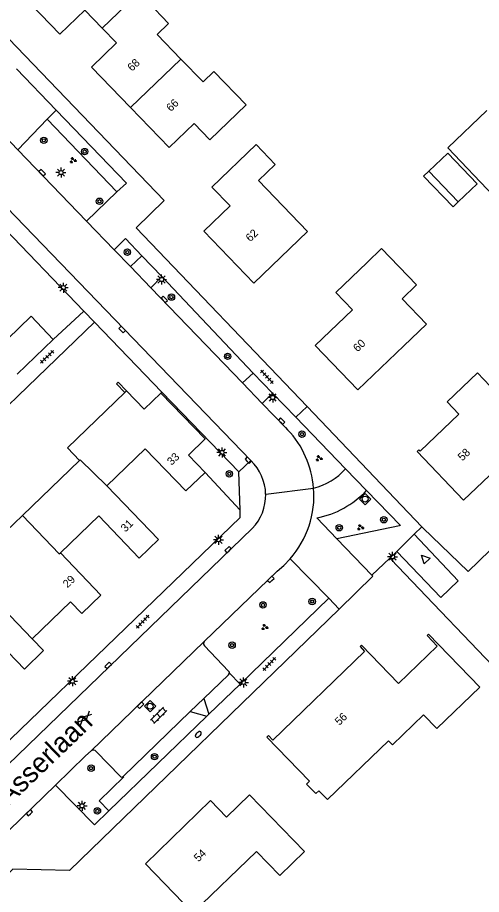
# Model space of a CAD drawing. Extents: x 137999 to 141000, y 397500 to 400501.
# Drawn here: x 138633.1 to 138691.2, y 399296.5 to 399406.1 of the extents above; entities that cross this region are included whole.
import ezdxf

# ---------------------------------------------------------------- set-up
doc = ezdxf.new("R2010")
doc.units = 0
for name, color, linetype in [('gg-afsc-erfafscheiding', 7, 'Continuous'), ('gg-afsc-muur', 7, 'Continuous'), ('gg-anno-huisnummerreeks BGT', 7, 'Continuous'), ('gg-anno-openbare ruimte label', 7, 'Continuous'), ('gg-bbg-bijgebouw', 7, 'Continuous'), ('gg-bbg-gedigitaliseerde bebouwing', 7, 'Continuous'), ('gg-bbg-gedigitaliseerde bijgebouw', 7, 'Continuous'), ('gg-bbg-hoofdgebouw', 7, 'Continuous'), ('gg-bbg-luifel en loopbrug', 7, 'Continuous'), ('gg-bbg-tussenscheiding', 7, 'Continuous'), ('gg-knt-verharding', 7, 'Continuous'), ('gg-knt-verharding nz', 7, 'Continuous'), ('gt-grn-groengrens', 7, 'Continuous'), ('gt-grn-weggrens', 7, 'Continuous'), ('gt-symb-boom', 7, 'Continuous'), ('gt-symb-brandkraan', 7, 'Continuous'), ('gt-symb-gesloten verharding', 7, 'Continuous'), ('gt-symb-groenvak', 7, 'Continuous'), ('gt-symb-klinker verharding', 7, 'Continuous'), ('gt-symb-kolk', 7, 'Continuous'), ('gt-symb-lichtmast', 7, 'Continuous'), ('gt-symb-rioolschacht', 7, 'Continuous'), ('gt-symb-tegel verharding', 7, 'Continuous'), ('gt-symb-waterafsluiter', 7, 'Continuous')]:
    doc.layers.add(name, color=color, linetype=linetype)

# ---------------------------------------------------------------- blocks, each defined once
blk = doc.blocks.new('gt0-WAFSL')
at = {"layer": 'gt-symb-waterafsluiter'}
for p, q in [((-0.5, -0.33), (0, 0.67)), ((0, 0.67), (0.5, -0.33)), ((0.5, -0.33), (-0.5, -0.33))]:
    blk.add_line(p, q, dxfattribs=at)
blk = doc.blocks.new('gt0-LMAST')
at = {"layer": 'gt-symb-lichtmast'}
for p, q in [((-0.18, 0.17), (-0.45, 0.44)), ((0, 0.25), (0, 0.62)), ((0.17, 0.17), (0.44, 0.44)), ((-0.25, 0), (-0.63, 0)), ((-0.18, -0.18), (-0.45, -0.45)), ((0, -0.25), (0, -0.63)), ((0.44, -0.45), (0.17, -0.18)), ((0.25, 0), (0.62, 0))]:
    blk.add_line(p, q, dxfattribs=at)
blk.add_circle((0, 0), 0.25, dxfattribs=at)
blk = doc.blocks.new('gt0-KOLK')
at = {"layer": 'gt-symb-kolk'}
blk.add_lwpolyline([(0, 0), (0.37, 0), (0.37, 0.4), (-0.38, 0.4), (-0.38, 0), (0, 0)], dxfattribs=at)
blk = doc.blocks.new('gt0-BOOM')
at = {"layer": 'gt-symb-boom'}
for radius in [0.4, 0.2]:
    blk.add_circle((0, 0), radius, dxfattribs=at)
blk = doc.blocks.new('gt0-GRVAK')
at = {"layer": 'gt-symb-groenvak'}
for p, q in [((-0.11, 0.19), (-0.23, 0.24)), ((-0.18, 0.15), (0.09, 0.15)), ((-0.09, 0.21), (-0.16, 0.32)), ((-0.05, 0.21), (-0.05, 0.39)), ((0, 0.21), (0.06, 0.32)), ((0.02, 0.19), (0.13, 0.24)), ((0.26, -0.05), (0.2, 0.06)), ((0.31, -0.05), (0.31, 0.13)), ((0.35, -0.05), (0.41, 0.06)), ((-0.24, -0.23), (-0.36, -0.18)), ((-0.32, -0.26), (-0.05, -0.26)), ((-0.23, -0.21), (-0.29, -0.09)), ((-0.18, -0.2), (-0.18, -0.02)), ((-0.14, -0.21), (-0.07, -0.09)), ((-0.12, -0.23), (0, -0.18)), ((0.24, -0.07), (0.12, -0.02)), ((0.17, -0.11), (0.44, -0.11)), ((0.37, -0.07), (0.49, -0.02))]:
    blk.add_line(p, q, dxfattribs=at)
blk = doc.blocks.new('gt0-RS')
at = {"layer": 'gt-symb-rioolschacht'}
blk.add_lwpolyline([(-0.5, -0.5), (0.5, -0.5), (0.5, 0.5), (-0.5, 0.5)], close=True, dxfattribs=at)
blk.add_circle((0, 0), 0.375, dxfattribs=at)
blk = doc.blocks.new('gt0-TEG1')
at = {"layer": 'gt-symb-tegel verharding'}
for p, q in [((-1.13, 0), (1.12, 0)), ((-0.9, -0.25), (-0.9, 0.25)), ((-0.45, -0.25), (-0.45, 0.25)), ((0, -0.25), (0, 0.25)), ((0.45, -0.25), (0.45, 0.25)), ((0.9, -0.25), (0.9, 0.25))]:
    blk.add_line(p, q, dxfattribs=at)
blk = doc.blocks.new('gt0-KL1')
at = {"layer": 'gt-symb-klinker verharding'}
for p, q in [((-1.15, 0.3), (1.15, 0.3)), ((-1, -0.3), (-1, 0.3)), ((-0.5, 0.3), (-0.5, 0.45)), ((0, -0.3), (0, 0.3)), ((0.5, 0.3), (0.5, 0.45)), ((1, -0.3), (1, 0.3)), ((-1.15, -0.3), (1.15, -0.3)), ((-0.5, -0.45), (-0.5, -0.3)), ((0.5, -0.45), (0.5, -0.3))]:
    blk.add_line(p, q, dxfattribs=at)
blk = doc.blocks.new('gt0-BR')
at = {"layer": 'gt-symb-brandkraan'}
for centre, radius, start, end in [((-0.24, 0), 0.206, 107.5669, 252.4331), ((0.6, -2.66), 3, 106.892, 107.5669), ((0, -0.69), 0.938, 73.108, 106.892), ((-0.6, -2.66), 3, 72.4331, 73.108), ((0.24, 0), 0.206, 287.567, 72.4331), ((0.6, 2.66), 3, 252.4331, 253.108), ((0, 0.69), 0.938, 253.108, 286.8921), ((-0.6, 2.66), 3, 286.8921, 287.567)]:
    blk.add_arc(centre, radius, start, end, dxfattribs=at)
blk = doc.blocks.new('gt0-GESVH1')
at = {"layer": 'gt-symb-gesloten verharding'}
for p, q in [((-0.99, -0.26), (0.01, 0.24)), ((0.01, -0.26), (-0.99, 0.24)), ((0.01, 0.24), (1.01, -0.26)), ((1.01, 0.24), (0.01, -0.26))]:
    blk.add_line(p, q, dxfattribs=at)

msp = doc.modelspace()

# ---------------------------------------------------------------- linework, layer by layer
at = {"layer": 'gg-afsc-erfafscheiding'}
for p, q in [((138642.73, 399368.05), (138633.2, 399358.84)), ((138651.17, 399359.32), (138642.73, 399368.05)), ((138651.05, 399359.19), (138651.17, 399359.32)), ((138615.79, 399342.1), (138633.2, 399358.84)), ((138660.95, 399344.54), (138656.59, 399349.26)), ((138683.7, 399342.48), (138683.83, 399342.34)), ((138679.81, 399338.45), (138679.68, 399338.57)), ((138679.81, 399338.45), (138685.16, 399332.85))]:
    msp.add_line(p, q, dxfattribs=at)
for points in [[(138701.66, 399348.67), (138689.5, 399336.88), (138683.83, 399342.34)], [(138685.16, 399332.85), (138717.56, 399299.03), (138722.52, 399303.75), (138722.96, 399303.7)]]:
    msp.add_lwpolyline(points, dxfattribs=at)
at = {"layer": 'gg-afsc-muur'}
msp.add_line((138645.69, 399360.54), (138646.74, 399359.46), dxfattribs=at)
msp.add_lwpolyline([(138645.69, 399360.54), (138645.5, 399360.36), (138646.55, 399359.28)], dxfattribs=at)
at = {"layer": 'gg-bbg-bijgebouw'}
for p, q in [((138634.81, 399368.79), (138637.56, 399365.9)), ((138637.56, 399365.9), (138633.07, 399361.55))]:
    msp.add_line(p, q, dxfattribs=at)
at = {"layer": 'gg-bbg-gedigitaliseerde bebouwing'}
for p, q in [((138672.92, 399371.76), (138676.85, 399375.53)), ((138681.45, 399365.11), (138675.7, 399359.59)), ((138646.55, 399359.28), (138646.74, 399359.46)), ((138640.86, 399350.78), (138633.73, 399343.9)), ((138633.73, 399343.9), (138626.56, 399336.98)), ((138670.83, 399309.49), (138670.45, 399309.13)), ((138663, 399301.91), (138665.92, 399298.9))]:
    msp.add_line(p, q, dxfattribs=at)
for points in [[(138649.45, 399408.04), (138652, 399405.39), (138650.59, 399404.03), (138653.56, 399400.94)], [(138653.56, 399400.94), (138656.32, 399398.08), (138657.69, 399399.4), (138661.7, 399395.23), (138657.17, 399390.85)], [(138662.67, 399372.93), (138669.39, 399379.39), (138663.26, 399385.76), (138665.35, 399387.77), (138662.96, 399390.26), (138657.43, 399384.93)], [(138681.23, 399370.97), (138683.03, 399372.71), (138678.63, 399377.25), (138676.85, 399375.53)], [(138681.23, 399370.97), (138684.26, 399367.82), (138681.45, 399365.11)], [(138688.91, 399345.8), (138697.77, 399354.22), (138690.64, 399361.73), (138686.85, 399358.09)], [(138646.55, 399359.28), (138639.36, 399352.33), (138640.86, 399350.78)], [(138684.55, 399329.07), (138690.94, 399322.44), (138685.57, 399317.26), (138683.92, 399318.97), (138680.02, 399315.21), (138679.52, 399315.73), (138671.9, 399308.38), (138670.83, 399309.49)], [(138649.11, 399300.36), (138655.06, 399294.22), (138663, 399301.91)]]:
    msp.add_lwpolyline(points, dxfattribs=at)
at = {"layer": 'gg-bbg-gedigitaliseerde bijgebouw'}
for p, q in [((138686.94, 399389.84), (138691.82, 399394.5)), ((138688.24, 399383.09), (138684.57, 399386.93)), ((138690.62, 399385.35), (138688.24, 399383.09))]:
    msp.add_line(p, q, dxfattribs=at)
for points in [[(138692.79, 399393.49), (138697.56, 399388.5), (138692.67, 399383.84), (138686.94, 399389.84)], [(138684.57, 399386.93), (138686.94, 399389.2), (138690.62, 399385.35)], [(138634.81, 399368.79), (138630.37, 399364.5), (138630.83, 399364.03), (138630.77, 399363.98)]]:
    msp.add_lwpolyline(points, dxfattribs=at)
at = {"layer": 'gg-bbg-hoofdgebouw'}
for p, q in [((138654.49, 399351.43), (138656.59, 399349.26)), ((138634.94, 399328.47), (138636.35, 399327.01)), ((138649.11, 399300.36), (138657.26, 399308.26))]:
    msp.add_line(p, q, dxfattribs=at)
for points in [[(138633.6, 399409.05), (138638.43, 399404.04), (138641.55, 399407.05), (138643.71, 399404.8)], [(138643.71, 399404.8), (138645.48, 399402.96), (138642.37, 399399.95), (138647.26, 399394.89)], [(138647.26, 399394.89), (138652.08, 399389.89), (138655.2, 399392.9), (138657.17, 399390.85)], [(138662.67, 399372.93), (138656.43, 399379.42), (138659.7, 399382.58), (138657.43, 399384.93)], [(138675.7, 399359.59), (138670.37, 399365.13), (138675.01, 399369.58), (138672.92, 399371.76)], [(138646.74, 399359.46), (138648.94, 399357.19), (138651.05, 399359.19)], [(138651.05, 399359.19), (138656.6, 399353.46), (138654.49, 399351.43)], [(138688.91, 399345.8), (138683.12, 399351.89), (138683.34, 399352.11), (138683.5, 399351.95), (138688.32, 399356.57), (138686.85, 399358.09)], [(138656.59, 399349.26), (138654.18, 399346.96), (138649.09, 399352.23), (138644.28, 399347.61)], [(138644.28, 399347.61), (138650.74, 399340.88), (138648.34, 399338.55), (138643.28, 399343.85), (138638.48, 399339.24)], [(138638.48, 399339.24), (138643.54, 399333.95), (138641.15, 399331.64)], [(138641.15, 399331.64), (138639.74, 399333.1), (138634.94, 399328.47)], [(138636.35, 399327.01), (138633.97, 399324.7), (138628.87, 399329.98), (138624.09, 399325.36)], [(138684.55, 399329.07), (138684.35, 399328.88), (138685.61, 399327.57), (138680.77, 399322.9), (138676.16, 399327.68), (138675.98, 399327.5), (138676.54, 399326.89), (138665.06, 399315.81), (138664.5, 399316.39), (138664.32, 399316.2)], [(138664.32, 399316.2), (138669.65, 399310.67), (138669.26, 399310.29), (138670.45, 399309.13)], [(138657.26, 399308.26), (138659.28, 399306.18), (138662.15, 399308.96), (138669.01, 399301.89), (138665.92, 399298.9)]]:
    msp.add_lwpolyline(points, dxfattribs=at)
at = {"layer": 'gg-bbg-luifel en loopbrug'}
msp.add_lwpolyline([(138688.24, 399383.09), (138687.6, 399382.47), (138683.92, 399386.32), (138684.57, 399386.93)], dxfattribs=at)
at = {"layer": 'gg-bbg-tussenscheiding'}
for p, q in [((138643.71, 399404.8), (138648.3, 399409.23)), ((138653.56, 399400.94), (138647.26, 399394.89))]:
    msp.add_line(p, q, dxfattribs=at)
for points in [[(138640.86, 399350.78), (138640.95, 399350.86), (138644.28, 399347.61)], [(138633.73, 399343.9), (138638.33, 399339.1), (138638.48, 399339.24)], [(138634.94, 399328.47), (138631.27, 399332.29), (138631.15, 399332.18), (138626.56, 399336.98)]]:
    msp.add_lwpolyline(points, dxfattribs=at)
at = {"layer": 'gg-knt-verharding'}
for p, q in [((138628.39, 399394.56), (138633.16, 399389.6)), ((138637.94, 399394.57), (138636.83, 399393.41)), ((138636.83, 399393.41), (138633.16, 399389.6)), ((138622.45, 399392.05), (138662.29, 399350.77)), ((138641.4, 399369.44), (138621.02, 399390.67)), ((138633.16, 399389.6), (138641.75, 399380.7)), ((138641.75, 399380.7), (138645.56, 399384.33)), ((138641.75, 399380.7), (138645.22, 399377.1)), ((138645.22, 399377.1), (138647.25, 399375)), ((138648.65, 399376.36), (138647.25, 399375)), ((138647.25, 399375), (138649.79, 399372.36)), ((138649.79, 399372.36), (138651.16, 399373.78)), ((138651.16, 399373.78), (138662.58, 399361.68)), ((138649.79, 399372.36), (138661.27, 399360.46)), ((138637.56, 399365.9), (138641.4, 399369.44)), ((138662.58, 399361.68), (138661.27, 399360.46)), ((138661.27, 399360.46), (138663.73, 399357.9)), ((138651.17, 399359.32), (138653.72, 399356.68)), ((138663.73, 399357.9), (138665.03, 399359.18)), ((138665.03, 399359.18), (138667.94, 399356.17)), ((138663.73, 399357.9), (138666.62, 399354.91)), ((138669.33, 399357.5), (138683.7, 399342.48)), ((138660.79, 399349.33), (138653.72, 399356.68)), ((138667.94, 399356.17), (138674.16, 399349.73)), ((138666.62, 399354.91), (138666.91, 399354.61)), ((138662.29, 399350.77), (138662.31, 399350.75)), ((138660.95, 399344.54), (138660.79, 399349.33)), ((138676.78, 399347.02), (138681.01, 399342.64)), ((138673.08, 399340.98), (138670.55, 399343.58)), ((138662.48, 399342.28), (138605.78, 399287.52)), ((138680.55, 399339.41), (138682.74, 399341.55)), ((138682.74, 399341.55), (138683.7, 399342.48)), ((138673.08, 399340.98), (138677.45, 399336.42)), ((138679.68, 399338.57), (138680.55, 399339.41)), ((138672.06, 399333.55), (138667.22, 399338.47)), ((138677.45, 399336.42), (138679.68, 399338.57)), ((138677.58, 399336.29), (138673.34, 399332.19)), ((138677.58, 399336.29), (138677.45, 399336.42)), ((138660.95, 399322.81), (138672.06, 399333.55)), ((138673.34, 399332.19), (138672.06, 399333.55)), ((138656.43, 399328.1), (138642.33, 399314.49)), ((138656.43, 399328.1), (138656.48, 399328.14)), ((138657.06, 399319.05), (138660.95, 399322.81)), ((138654.73, 399319.38), (138656.42, 399321)), ((138644.54, 399306.96), (138656.8, 399318.8)), ((138646.35, 399311.28), (138654.73, 399319.38)), ((138656.8, 399318.8), (138657.06, 399319.05)), ((138642.33, 399314.49), (138641.64, 399313.83)), ((138642.96, 399314.39), (138645.96, 399311.29)), ((138641.64, 399313.83), (138637.88, 399310.19)), ((138637.88, 399310.19), (138628.81, 399301.44))]:
    msp.add_line(p, q, dxfattribs=at)
for points in [[(138611.48, 399424.83), (138651.46, 399383.27), (138647.96, 399379.83), (138669.33, 399357.5)], [(138645.56, 399384.33), (138646.73, 399385.44), (138637.94, 399394.57)], [(138645.22, 399377.1), (138646.64, 399378.53), (138648.65, 399376.36)], [(138616.69, 399300.98), (138660.98, 399343.64), (138660.95, 399344.54)], [(138681.01, 399342.64), (138680.88, 399342.62), (138680.89, 399342.58), (138673.08, 399340.98)], [(138680.55, 399339.41), (138686.09, 399333.66), (138688.24, 399335.74), (138682.74, 399341.55)], [(138656.48, 399328.14), (138665.58, 399336.92), (138666.43, 399337.66), (138667.22, 399338.47)], [(138673.34, 399332.19), (138639.6, 399299.52), (138632.54, 399299.67), (138589.36, 399258.02), (138588.89, 399251.3), (138549.57, 399213.15)], [(138656.52, 399327.58), (138659.53, 399324.43), (138659.58, 399324.33), (138659.6, 399324.21)], [(138656.42, 399321), (138659.52, 399323.99), (138659.58, 399324.1), (138659.6, 399324.21)], [(138637.88, 399310.19), (138642.74, 399305.22), (138644.54, 399306.96)]]:
    msp.add_lwpolyline(points, dxfattribs=at)
for centre, radius, start, end in [((138658.24, 399346.37), 11.96, 4.5409, 43.537), ((138658.2, 399346.43), 5.96, 1.1468, 46.3851), ((138668.23, 399355.05), 7.97, 284.0251, 318.1045), ((138658.23, 399346.38), 11.97, 318.6585, 4.5105), ((138668.32, 399355), 11.63, 281.0562, 316.6712), ((138658.2, 399346.43), 5.97, 315.9033, 1.1431), ((138656.82, 399327.89), 0.43, 143.4824, 226.0281), ((138642.59, 399314.12), 0.454, 36.463, 125.881), ((138646.16, 399311.45), 0.255, 217.6854, 318.2237)]:
    msp.add_arc(centre, radius, start, end, dxfattribs=at)
at = {"layer": 'gg-knt-verharding nz'}
for p, q in [((138637.94, 399394.57), (138632.98, 399399.72)), ((138651.16, 399373.78), (138648.65, 399376.36)), ((138665.03, 399359.18), (138662.58, 399361.68)), ((138676.78, 399347.02), (138674.16, 399349.73))]:
    msp.add_line(p, q, dxfattribs=at)
at = {"layer": 'gt-grn-groengrens'}
for p, q in [((138636.83, 399393.41), (138645.56, 399384.33)), ((138659.6, 399324.21), (138660.95, 399322.81)), ((138656.42, 399321), (138657.06, 399319.05)), ((138654.73, 399319.38), (138656.8, 399318.8))]:
    msp.add_line(p, q, dxfattribs=at)
msp.add_lwpolyline([(138644.54, 399306.96), (138643.33, 399308.21), (138646.42, 399311.21), (138646.35, 399311.28)], dxfattribs=at)
at = {"layer": 'gt-grn-weggrens'}
for p, q in [((138642.73, 399368.05), (138641.4, 399369.44)), ((138667.94, 399356.17), (138669.33, 399357.5)), ((138660.79, 399349.33), (138662.29, 399350.77)), ((138664.16, 399346.55), (138670.16, 399347.32))]:
    msp.add_line(p, q, dxfattribs=at)

# ---------------------------------------------------------------- block references
at = {"layer": 'gt-symb-boom'}
for p in [(138636.41, 399390.79), (138641.51, 399389.38), (138643.37, 399383.17), (138646.86, 399376.81), (138652.37, 399371.19), (138659.4, 399363.78), (138668.7, 399354.06), (138659.61, 399349.1), (138678.94, 399343.36), (138673.36, 399342.36), (138663.82, 399332.72), (138669.98, 399333.14), (138659.96, 399327.68), (138650.26, 399313.75), (138642.32, 399312.31), (138643.11, 399306.97)]:
    msp.add_blockref('gt0-BOOM', p, dxfattribs=at)
at = {"layer": 'gt-symb-brandkraan', "rotation": 44.10862414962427}
msp.add_blockref('gt0-BR', (138655.73, 399316.52), dxfattribs=at)
at = {"layer": 'gt-symb-gesloten verharding', "rotation": 43.74318168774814}
msp.add_blockref('gt0-GESVH1', (138641.52, 399318.55), dxfattribs=at)
at = {"layer": 'gt-symb-groenvak'}
for p in [(138640.05, 399388.28), (138670.82, 399351.03), (138676, 399342.39), (138664.02, 399329.93)]:
    msp.add_blockref('gt0-GRVAK', p, dxfattribs=at)
at = {"layer": 'gt-symb-klinker verharding', "rotation": -135.00000000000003}
msp.add_blockref('gt0-KL1', (138650.76, 399318.91), dxfattribs=at)
at = {"layer": 'gt-symb-kolk'}
for p, rotation in [((138636.06, 399386.6), -46.05341047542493), ((138651.33, 399370.77), -46.05341047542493), ((138646.06, 399367.01), -46.05341047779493), ((138666.01, 399355.54), -46.05341047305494), ((138661.84, 399350.66), -46.05341047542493), ((138659.59, 399339.49), 44.02760489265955), ((138664.95, 399335.76), 44.02760489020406), ((138644.6, 399325.01), 44.02760489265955), ((138648.65, 399320.04), 44.02760489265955), ((138634.74, 399306.61), 44.02760489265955)]:
    msp.add_blockref('gt0-KOLK', p, dxfattribs=dict(at, rotation=rotation))
at = {"layer": 'gt-symb-lichtmast'}
for p in [(138638.56, 399386.75), (138651.14, 399373.39), (138638.85, 399372.37), (138665.04, 399358.64), (138658.7, 399351.77), (138658.26, 399340.86), (138680.03, 399338.74), (138639.99, 399323.17), (138661.38, 399323.03), (138641.19, 399307.6)]:
    msp.add_blockref('gt0-LMAST', p, dxfattribs=at)
at = {"layer": 'gt-symb-rioolschacht'}
for p, rotation in [((138676.6, 399345.94), -45.972395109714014), ((138649.71, 399320.05), 44.02760489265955)]:
    msp.add_blockref('gt0-RS', p, dxfattribs=dict(at, rotation=rotation))
at = {"layer": 'gt-symb-tegel verharding'}
for p, rotation in [((138636.82, 399363.73), 43.74318168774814), ((138664.32, 399361.22), 133.01389341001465), ((138648.77, 399330.61), 45.9723951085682), ((138664.62, 399325.33), 45.972395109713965)]:
    msp.add_blockref('gt0-TEG1', p, dxfattribs=dict(at, rotation=rotation))
at = {"layer": 'gt-symb-waterafsluiter', "rotation": 44.10862414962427}
msp.add_blockref('gt0-WAFSL', (138684.13, 399338.45), dxfattribs=at)

# ---------------------------------------------------------------- texts
at = {"layer": 'gg-anno-huisnummerreeks BGT'}
for s, rotation, p in [('68', 44, (138647.44, 399399.34)), ('66', 43.9, (138652.3, 399394.31)), ('62', 43.9, (138662.23, 399378.04)), ('60', 43.9, (138675.67, 399364.27)), ('33', 43.7, (138652.39, 399350.09)), ('58', 43.5, (138688.76, 399350.64)), ('31', 44.2, (138646.61, 399341.75)), ('29', 44, (138639.36, 399334.77)), ('56', 43.9, (138673.38, 399317.59)), ('54', 44.1, (138655.75, 399300.53))]:
    msp.add_text(s, height=1, rotation=rotation, dxfattribs=at).set_placement(p)
at = {"layer": 'gg-anno-openbare ruimte label'}
msp.add_text('Tobias Asserlaan', height=2.5, rotation=43.9, dxfattribs=at).set_placement((138624.09, 399299.93))

doc.saveas('drawing.dxf')
